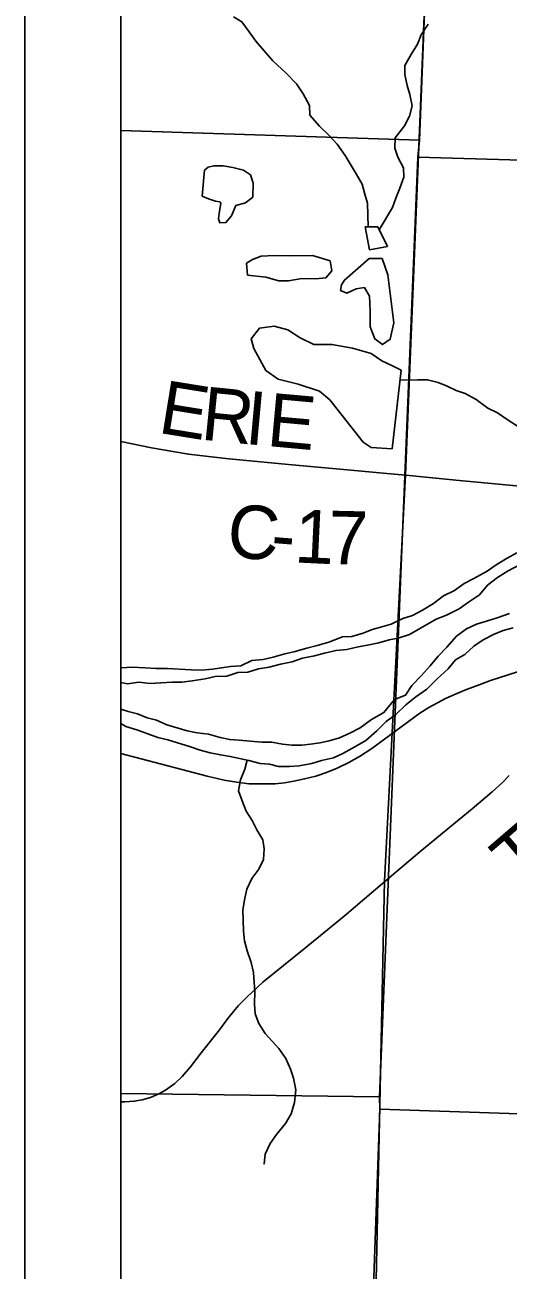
# Model space of a CAD drawing. Extents: x 0 to 34, y 0 to 22.
# Drawn here: x 2.735 to 3.249, y 15.827 to 17.152 of the extents above; entities that cross this region are included whole.
import ezdxf

# ---------------------------------------------------------------- set-up
doc = ezdxf.new("R2010")
doc.units = 0
for name, color, linetype in [('GM_X_Corporation', 7, 'Continuous'), ('GM_X_County_Road', 7, 'Continuous'), ('GM_X_County_Road_Text', 7, 'Continuous'), ('GM_X_Major_River', 7, 'Continuous'), ('GM_X_Minor_Lake', 7, 'Continuous'), ('GM_X_Minor_River', 7, 'Continuous'), ('GM_X_Rail_Line', 7, 'Continuous'), ('GM_X_Township_Road', 7, 'Continuous'), ('GM_X_Township_Road_Text', 7, 'Continuous'), ('SH_Data', 7, 'Continuous')]:
    doc.layers.add(name, color=color, linetype=linetype)

msp = doc.modelspace()

# ---------------------------------------------------------------- linework, layer by layer
at = {"layer": 'GM_X_Corporation'}
for points in [[(7.1023, 20.9204), (2.837, 20.9204), (2.837, 14.1204), (9.637, 14.1204), (9.637, 20.9204), (9.4036, 20.9204), (9.4022, 20.8667), (9.2273, 20.8723), (9.1354, 20.8749), (9.124, 20.8753), (8.9858, 20.878), (8.9676, 20.8785), (8.8663, 20.881), (8.6259, 20.8892), (8.5535, 20.8914), (8.5421, 20.8915), (8.4667, 20.8934), (8.0602, 20.9055), (7.9522, 20.9084), (7.1104, 20.9188)], [(3.3169, 20.9204), (2.837, 20.9204), (2.837, 14.9888), (3.0725, 14.9816), (3.0874, 15.351), (3.0879, 15.3623), (3.0883, 15.3712), (3.1072, 15.7483), (3.1177, 16.2414), (3.14, 16.6736), (3.1852, 17.7826), (3.1864, 17.8248), (3.233, 19.0394), (3.2586, 19.6098), (3.2623, 19.6596), (3.2721, 19.8755), (3.2728, 19.892), (3.2744, 19.9301), (3.2774, 20.0014), (3.2794, 20.0412), (3.3026, 20.5526), (3.3089, 20.7046), (3.3168, 20.9187)], [(2.837, 18.0425), (2.837, 17.0399), (3.155, 17.0299), (3.1939, 18.0257)], [(3.1939, 18.0257), (4.2238, 17.9879), (4.1823, 16.9818), (3.1533, 17.0117), (3.155, 17.0299)], [(2.837, 17.0399), (2.837, 16.015), (3.1125, 16.0117), (3.1533, 17.0117), (3.155, 17.0299)], [(4.1823, 16.9818), (4.1402, 15.964), (3.1126, 15.9984), (3.1125, 16.0117), (3.1533, 17.0117)], [(2.837, 16.015), (2.837, 14.9913), (3.0765, 14.9841), (3.1126, 15.9984), (3.1125, 16.0117)], [(3.1126, 15.9984), (4.1402, 15.964), (4.1106, 14.9455), (3.0765, 14.9841)]]:
    msp.add_lwpolyline(points, close=True, dxfattribs=at)
msp.add_lwpolyline([(3.233, 19.0394), (3.1864, 17.8248), (3.1852, 17.7826), (3.14, 16.6736), (3.1177, 16.2414), (3.1072, 15.7483)], dxfattribs=at)
at = {"layer": 'GM_X_County_Road'}
for points in [[(2.9599, 16.6899), (2.9489, 16.6909), (2.9089, 16.6955), (2.8698, 16.7022), (2.837, 16.7089)], [(3.1201, 16.6749), (3.0858, 16.6781), (3.0156, 16.6846), (2.9599, 16.6899)], [(3.5889, 16.6307), (3.5061, 16.6377), (3.4308, 16.646), (3.3714, 16.6512), (3.1935, 16.6678), (3.1402, 16.6731), (3.1201, 16.6749)]]:
    msp.add_lwpolyline(points, dxfattribs=at)
at = {"layer": 'GM_X_Major_River'}
for points in [[(3.2507, 16.5261), (3.2374, 16.5215), (3.2261, 16.5177), (3.2155, 16.5146), (3.2049, 16.5096), (3.1943, 16.502), (3.1841, 16.4902), (3.1747, 16.4807), (3.1664, 16.4704), (3.1566, 16.4597), (3.1468, 16.4494), (3.14, 16.4392), (3.1283, 16.4346), (3.117, 16.4205), (3.1037, 16.4132), (3.0916, 16.4044), (3.0807, 16.3987), (3.0697, 16.3937), (3.0587, 16.3906), (3.0489, 16.3883), (3.039, 16.3868), (3.0295, 16.386), (3.0189, 16.3859), (3.009, 16.387), (2.9977, 16.3889), (2.987, 16.3892), (2.9749, 16.39), (2.9628, 16.391), (2.9529, 16.3918), (2.9427, 16.394), (2.9305, 16.3974), (2.9184, 16.3989), (2.9077, 16.4011), (2.8982, 16.4041), (2.8861, 16.4075), (2.8751, 16.4124), (2.8652, 16.415), (2.8549, 16.4191), (2.8447, 16.4217), (2.837, 16.4241)], [(2.837, 16.4088), (2.8425, 16.4058), (2.8539, 16.402), (2.8657, 16.3979), (2.8763, 16.3941), (2.8869, 16.3915), (2.9112, 16.384), (2.9215, 16.3806), (2.9321, 16.3776), (2.9431, 16.3754), (2.9534, 16.3739), (2.9632, 16.3717), (2.9731, 16.3695), (2.9853, 16.3665), (2.9951, 16.3657), (3.005, 16.3631), (3.0167, 16.3632), (3.027, 16.364), (3.0402, 16.3663), (3.0505, 16.3694), (3.0633, 16.3724), (3.0732, 16.377), (3.086, 16.3839), (3.0978, 16.3908), (3.1095, 16.4011), (3.1193, 16.411), (3.1299, 16.419), (3.1404, 16.4289), (3.151, 16.4373), (3.1627, 16.4453), (3.1737, 16.4564), (3.1854, 16.467), (3.1933, 16.4766), (3.2031, 16.4823), (3.2129, 16.4911), (3.2228, 16.4979), (3.2337, 16.5037), (3.244, 16.5079), (3.2546, 16.5106)]]:
    msp.add_lwpolyline(points, dxfattribs=at)
at = {"layer": 'GM_X_Minor_Lake'}
for points in [[(2.9237, 16.9702), (2.9305, 16.9672), (2.9377, 16.9649), (2.9423, 16.9642), (2.9434, 16.9627), (2.9416, 16.9516), (2.9409, 16.9459), (2.9424, 16.9418), (2.9488, 16.9422), (2.9549, 16.9494), (2.9594, 16.9604), (2.9696, 16.9631), (2.9775, 16.9692), (2.9778, 16.984), (2.9752, 16.9928), (2.9675, 16.9977), (2.9562, 17.0007), (2.9459, 17.0025), (2.9361, 17.0025), (2.93, 17.001), (2.9262, 16.9979)], [(2.9262, 16.9979), (2.9237, 16.9702)], [(3.1207, 16.9166), (3.1104, 16.9375), (3.0971, 16.9374), (3.1018, 16.9131)], [(3.1018, 16.9131), (3.1207, 16.9166)], [(2.9719, 16.8861), (2.9912, 16.8839), (3.0052, 16.8801), (3.0155, 16.8802), (3.0295, 16.8825), (3.0447, 16.8822), (3.0553, 16.8834), (3.0617, 16.8906), (3.0598, 16.9012), (3.0411, 16.9072), (3.0161, 16.9067), (3.0002, 16.9071), (2.9865, 16.9063), (2.9771, 16.9028), (2.9707, 16.899)], [(2.9707, 16.899), (2.9719, 16.8861)], [(3.1014, 16.904), (3.075, 16.8808), (3.072, 16.8758), (3.0709, 16.8698), (3.0774, 16.8671), (3.0876, 16.8717), (3.0963, 16.8729), (3.1016, 16.8638), (3.1025, 16.8482), (3.1025, 16.8311), (3.1075, 16.8183), (3.1155, 16.8122), (3.1238, 16.8179), (3.1276, 16.8354), (3.1212, 16.8866), (3.1151, 16.9037)], [(3.1151, 16.9037), (3.1014, 16.904)], [(3.1354, 16.785), (3.127, 16.7891), (3.1148, 16.7948), (3.1034, 16.8027), (3.0837, 16.8083), (3.0617, 16.8124), (3.0423, 16.8123), (3.0279, 16.8195), (3.0146, 16.8278), (3.0002, 16.8319), (2.9846, 16.8296), (2.9756, 16.8185), (2.9787, 16.8079), (2.9913, 16.7848), (3.0046, 16.7754), (3.0259, 16.7701), (3.0486, 16.7626), (3.0593, 16.7535), (3.0948, 16.7085), (3.1035, 16.7025), (3.1259, 16.7014)], [(3.1259, 16.7014), (3.1354, 16.785)]]:
    msp.add_lwpolyline(points, dxfattribs=at)
at = {"layer": 'GM_X_Minor_River'}
for points in [[(3.1002, 16.9374), (3.0997, 16.9629), (3.0966, 16.9723), (3.0939, 16.983), (3.0874, 16.9939), (3.0759, 17.0136), (3.0671, 17.0254), (3.0584, 17.0352), (3.0485, 17.0447), (3.0382, 17.0564), (3.0378, 17.0666), (3.0312, 17.0791), (3.024, 17.0897), (3.0129, 17.1011), (2.9989, 17.1143), (2.9897, 17.1249), (2.9806, 17.1351), (2.9737, 17.145), (2.9657, 17.1556), (2.9569, 17.1609)], [(3.112, 16.9342), (3.1262, 16.958), (3.1296, 16.9679), (3.1341, 16.9786), (3.1382, 16.9903), (3.1378, 17.0002), (3.1317, 17.0116), (3.1286, 17.0214), (3.1289, 17.0324), (3.1391, 17.045), (3.1444, 17.0553), (3.147, 17.0663), (3.1446, 17.0784), (3.1416, 17.0879), (3.1392, 17.0997), (3.1392, 17.1092), (3.1463, 17.1217), (3.1527, 17.132), (3.1568, 17.1419), (3.164, 17.1533)], [(3.2906, 16.6966), (3.2813, 16.7073), (3.2703, 16.7175), (3.2593, 16.7254), (3.2482, 16.7326), (3.238, 16.7394), (3.2277, 16.7447), (3.2151, 16.7537), (3.2034, 16.7602), (3.1939, 16.7635), (3.1844, 16.7681), (3.1749, 16.7718), (3.1635, 16.7748), (3.1532, 16.7748), (3.1342, 16.7745)], [(3.2585, 16.5907), (3.2483, 16.585), (3.2366, 16.5777), (3.2268, 16.5712), (3.2128, 16.5632), (3.2026, 16.5578), (3.192, 16.5506), (3.1803, 16.5448), (3.1697, 16.5368), (3.158, 16.5296), (3.1474, 16.5238), (3.1372, 16.5207), (3.1247, 16.5146), (3.1148, 16.5119), (3.1046, 16.5088), (3.0948, 16.505), (3.083, 16.5015), (3.0728, 16.5011), (3.0584, 16.4954), (3.0459, 16.4919), (3.0349, 16.4892), (3.0213, 16.4853), (3.0115, 16.483), (2.999, 16.4796), (2.9884, 16.4769), (2.9766, 16.4761), (2.9649, 16.4703), (2.9539, 16.4695), (2.9441, 16.468), (2.9346, 16.4668), (2.9228, 16.4656), (2.9118, 16.4659), (2.8868, 16.4673), (2.8747, 16.4673), (2.8629, 16.468), (2.8492, 16.4687), (2.8379, 16.4683), (2.837, 16.4683)], [(2.837, 16.4524), (2.844, 16.4512), (2.8562, 16.4528), (2.8683, 16.4513), (2.8797, 16.4521), (2.8922, 16.4529), (2.902, 16.453), (2.913, 16.4542), (2.9267, 16.4565), (2.9373, 16.4588), (2.9498, 16.4592), (2.9615, 16.4631), (2.9721, 16.4635), (2.9835, 16.467), (2.9949, 16.4689), (3.007, 16.472), (3.0195, 16.4747), (3.0305, 16.4785), (3.043, 16.4809), (3.0539, 16.4836), (3.0661, 16.4867), (3.0774, 16.4875), (3.0895, 16.4906), (3.0994, 16.4921), (3.1115, 16.4948), (3.1225, 16.4979), (3.1323, 16.4998), (3.1441, 16.5037), (3.1558, 16.5102), (3.1728, 16.5201), (3.1838, 16.5243), (3.197, 16.5308), (3.2072, 16.5381), (3.2189, 16.5457), (3.2272, 16.556), (3.2378, 16.5644), (3.2491, 16.5713), (3.262, 16.5782)], [(2.9715, 16.3698), (2.969, 16.3603), (2.9645, 16.3489), (2.9623, 16.3371), (2.9661, 16.3265), (2.9703, 16.3155), (2.9768, 16.3057), (2.9818, 16.2958), (2.9883, 16.2852), (2.9895, 16.2754), (2.9888, 16.264), (2.9839, 16.2537), (2.9763, 16.2438), (2.9711, 16.2324), (2.9689, 16.2229), (2.967, 16.2104), (2.9674, 16.1994), (2.9675, 16.188), (2.9687, 16.1774), (2.9714, 16.1671), (2.9756, 16.1546), (2.9783, 16.144), (2.9791, 16.1337), (2.9795, 16.1235), (2.9792, 16.1102), (2.98, 16.1), (2.9839, 16.0897), (2.9908, 16.0791), (3.0052, 16.0629), (3.0125, 16.0523), (3.0175, 16.0409), (3.0209, 16.0314), (3.0233, 16.0189), (3.0218, 16.0056), (3.0184, 15.9934), (3.0124, 15.9832), (3.0026, 15.9714), (2.9958, 15.9618), (2.9906, 15.9504), (2.9895, 15.9402), (2.9895, 15.9409)]]:
    msp.add_lwpolyline(points, dxfattribs=at)
at = {"layer": 'GM_X_Rail_Line'}
msp.add_lwpolyline([(3.4119, 16.5127), (3.2305, 16.4545), (3.2185, 16.4501), (3.2048, 16.445), (3.1938, 16.4404), (3.1825, 16.4354), (3.174, 16.431), (3.1649, 16.426), (3.1554, 16.42), (3.1043, 16.3823), (3.0909, 16.3736), (3.0796, 16.3673), (3.0674, 16.3615), (3.0559, 16.3569), (3.0447, 16.3529), (3.0326, 16.3499), (3.0211, 16.3474), (3.0113, 16.3459), (3.0012, 16.3447), (2.987, 16.3446), (2.9734, 16.3448), (2.9604, 16.3464), (2.9471, 16.3485), (2.929, 16.3527), (2.9019, 16.3598), (2.837, 16.3769)], dxfattribs=at)
at = {"layer": 'GM_X_Township_Road'}
for points in [[(3.2504, 16.3534), (3.2432, 16.346), (3.2322, 16.3362), (3.2182, 16.3242)], [(3.2182, 16.3242), (3.2108, 16.3179), (3.1834, 16.2953), (3.1554, 16.2722), (3.1179, 16.2408), (3.0746, 16.2038), (3.0323, 16.1692), (2.988, 16.1335), (2.971, 16.1177), (2.9624, 16.1088), (2.9571, 16.1024), (2.951, 16.0949), (2.9419, 16.083), (2.9226, 16.0582), (2.9111, 16.0435), (2.9024, 16.0332), (2.8946, 16.0258), (2.8847, 16.0188), (2.8774, 16.0148), (2.8686, 16.011), (2.8597, 16.0084), (2.8514, 16.0069), (2.8414, 16.0062), (2.837, 16.0062)]]:
    msp.add_lwpolyline(points, dxfattribs=at)
at = {"layer": 'SH_Data'}
msp.add_line((2.7349, 21.0001), (2.7349, 14.0001), dxfattribs=at)

# ---------------------------------------------------------------- texts
at = {"layer": 'GM_X_County_Road_Text'}
for s, rotation, p in [('E', 350.8237, (2.8755, 16.7185)), ('R', 354.3483, (2.9212, 16.7112)), ('I', 354.7552, (2.968, 16.7066)), ('E', 354.8161, (2.9913, 16.7044)), ('C', 354.9038, (2.9486, 16.5867)), ('1', 357.2887, (3.0209, 16.5804)), ('7', 358.7314, (3.0574, 16.5787)), ('-', 355.3329, (2.9955, 16.5825))]:
    msp.add_text(s, height=0.0568, rotation=rotation, dxfattribs=at).set_placement(p)
at = {"layer": 'GM_X_Township_Road_Text'}
msp.add_text('T', height=0.0568, rotation=40.6138, dxfattribs=at).set_placement((3.2631, 16.2328))

doc.saveas('drawing.dxf')
